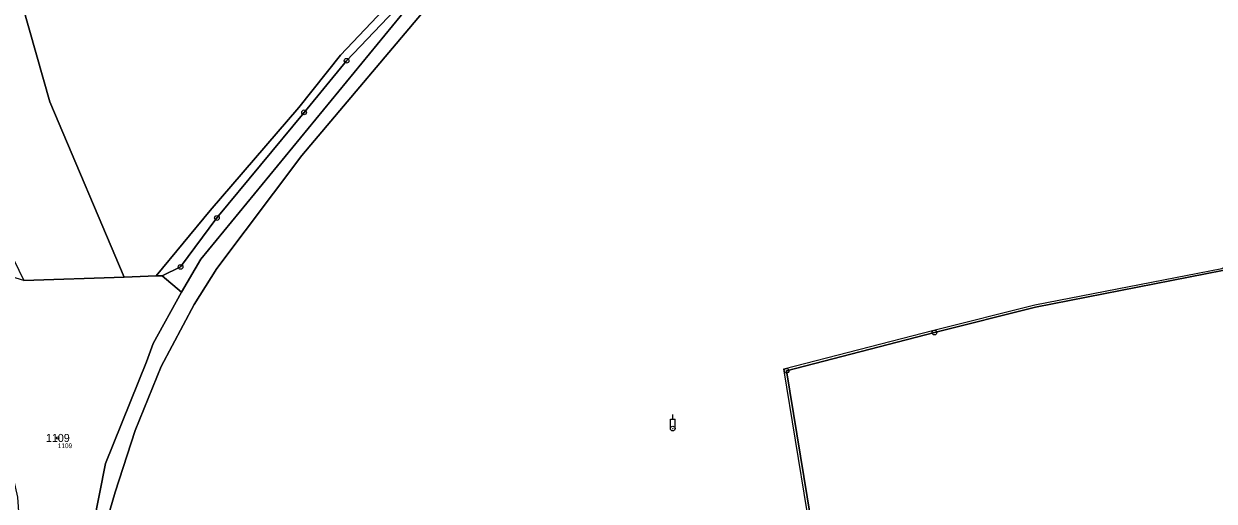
# Model space of a CAD drawing. Extents: x -653098 to -649479, y -997642 to -992666.
# Drawn here: x -650924.8 to -650672, y -994224.8 to -994123.6 of the extents above; entities that cross this region are included whole.
import ezdxf

# ---------------------------------------------------------------- set-up
doc = ezdxf.new("R2010")
doc.units = 0
for name, color, linetype in [('Definiční body', 7, 'Continuous'), ('Hranice parcel', 7, 'Continuous'), ('Parcelní čísla', 7, 'Continuous'), ('Polygon parcely', 7, 'Continuous'), ('Poz předměty', 7, 'Continuous'), ('Vnitřní kresba', 7, 'Continuous'), ('Značky bodu BP', 7, 'Continuous')]:
    doc.layers.add(name, color=color, linetype=linetype)

msp = doc.modelspace()

# ---------------------------------------------------------------- linework, layer by layer
at = {"layer": 'Definiční body'}
msp.add_circle((-650917.56, -994211.43), 0.25, dxfattribs=at)
at = {"layer": 'Hranice parcel'}
for p, q in [((-650903.45, -994177.3), (-650924.78, -994178.06)), ((-650896.64, -994177.05), (-650903.45, -994177.3)), ((-650896.64, -994177.05), (-650895.41, -994177.01)), ((-650891.28, -994180.54), (-650895.41, -994177.01))]:
    msp.add_line(p, q, dxfattribs=at)
for points in [[(-650619.65, -993970.3), (-650616.51, -993978.6), (-650691.62, -994012.02), (-650745.08, -994038.73), (-650792.73, -994066), (-650814.55, -994084.91), (-650857.54, -994130.25), (-650866.38, -994141.31), (-650885.21, -994163.18), (-650896.64, -994177.05)], [(-650755.42, -994242.04), (-650762.8, -994197.17), (-650731.39, -994189.09), (-650709.95, -994183.7), (-650670.22, -994175.93), (-650581.96, -994135.6), (-650532.02, -994114.77), (-650470.35, -994073.87), (-650366.82, -993997.96)], [(-650895.41, -994177.01), (-650891.49, -994175.15), (-650883.76, -994164.77), (-650865.25, -994142.36), (-650856.24, -994131.43), (-650812.39, -994085.42), (-650791.14, -994068.65), (-650744.28, -994042.06)], [(-650891.28, -994180.54), (-650887.14, -994173.48), (-650839.97, -994116), (-650826.82, -994102.07), (-650812.06, -994089.07), (-650789.25, -994071.59), (-650778.73, -994064.67), (-650762.65, -994055.02), (-650744.28, -994042.06)], [(-650926.64, -994092.53), (-650929.48, -994103.92), (-650919.25, -994140.13), (-650903.45, -994177.3)], [(-650837.62, -994118.22), (-650865.75, -994151.5), (-650883.79, -994175.52), (-650888.59, -994183.09), (-650895.6, -994196.26), (-650901.09, -994209.84), (-650905.35, -994222.96), (-650909.23, -994236.3), (-650907.31, -994236.85), (-650906.04, -994244.13)], [(-650923.5, -994261.99), (-650919.93, -994264.26), (-650913.84, -994249.35), (-650907.45, -994216.88), (-650898.7, -994195.29), (-650897.28, -994191.42), (-650891.28, -994180.54)]]:
    msp.add_lwpolyline(points, dxfattribs=at)
at = {"layer": 'Polygon parcely'}
for points in [[(-650690.63, -994014.06), (-650615.41, -993980.8), (-650600.08, -993969.66), (-650619.65, -993970.3), (-650616.51, -993978.6), (-650691.62, -994012.02), (-650745.08, -994038.73), (-650792.73, -994066), (-650814.55, -994084.91), (-650857.54, -994130.25), (-650866.38, -994141.31), (-650885.21, -994163.18), (-650896.64, -994177.05), (-650895.41, -994177.01), (-650891.49, -994175.15), (-650883.76, -994164.77), (-650865.25, -994142.36), (-650856.24, -994131.43), (-650812.39, -994085.42), (-650791.14, -994068.65), (-650744.28, -994042.06)], [(-650338.35, -994038.82), (-650330.5, -994033.83), (-650363.32, -993995.61), (-650366.82, -993997.96), (-650470.35, -994073.87), (-650532.02, -994114.77), (-650581.96, -994135.6), (-650670.22, -994175.93), (-650709.95, -994183.7), (-650731.39, -994189.09), (-650762.8, -994197.17), (-650755.42, -994242.04), (-650754.19, -994247.09), (-650674.96, -994236.96), (-650589.39, -994202.27), (-650559.27, -994190.06), (-650468.02, -994131.09), (-650434.2, -994106.58)], [(-650762.65, -994055.02), (-650744.28, -994042.06), (-650791.14, -994068.65), (-650812.39, -994085.42), (-650856.24, -994131.43), (-650865.25, -994142.36), (-650883.76, -994164.77), (-650891.49, -994175.15), (-650895.41, -994177.01), (-650891.28, -994180.54), (-650887.14, -994173.48), (-650839.97, -994116), (-650826.82, -994102.07), (-650812.06, -994089.07), (-650789.25, -994071.59), (-650778.73, -994064.67)], [(-650924.67, -994085.14), (-650933.55, -994101.09), (-650949.1, -994122.7), (-650940.24, -994146.16), (-650924.78, -994178.06), (-650903.45, -994177.3), (-650919.25, -994140.13), (-650929.48, -994103.92), (-650926.64, -994092.53)], [(-650891.28, -994180.54), (-650895.41, -994177.01), (-650896.64, -994177.05), (-650903.45, -994177.3), (-650924.78, -994178.06), (-650935.11, -994174.89), (-650937.48, -994174.01), (-650926.12, -994224), (-650923.5, -994261.99), (-650919.93, -994264.26), (-650913.84, -994249.35), (-650907.45, -994216.88), (-650898.7, -994195.29), (-650897.28, -994191.42)]]:
    msp.add_lwpolyline(points, close=True, dxfattribs=at)
for points in [[(-650929.48, -994103.92), (-650919.25, -994140.13), (-650903.45, -994177.3), (-650896.64, -994177.05), (-650885.21, -994163.18), (-650866.38, -994141.31), (-650857.54, -994130.25), (-650814.55, -994084.91)], [(-650839.97, -994116), (-650887.14, -994173.48), (-650891.28, -994180.54), (-650897.28, -994191.42), (-650898.7, -994195.29), (-650907.45, -994216.88), (-650913.84, -994249.35), (-650919.93, -994264.26), (-650923.5, -994261.99), (-650921.04, -994274.13), (-650917.63, -994272.82), (-650906.04, -994244.13), (-650907.31, -994236.85), (-650909.23, -994236.3), (-650905.35, -994222.96), (-650901.09, -994209.84), (-650895.6, -994196.26), (-650888.59, -994183.09), (-650883.79, -994175.52), (-650865.75, -994151.5), (-650837.62, -994118.22)], [(-650837.62, -994118.22), (-650865.75, -994151.5), (-650883.79, -994175.52), (-650888.59, -994183.09), (-650895.6, -994196.26), (-650901.09, -994209.84), (-650905.35, -994222.96), (-650909.23, -994236.3), (-650907.31, -994236.85), (-650906.04, -994244.13), (-650905.36, -994244.29), (-650895.51, -994246.66), (-650895.02, -994246.78), (-650882.09, -994248.3), (-650867.75, -994250.7), (-650840.02, -994255.01), (-650777.8, -994269.21), (-650782.93, -994251.24), (-650754.19, -994247.09), (-650755.42, -994242.04), (-650762.8, -994197.17), (-650731.39, -994189.09), (-650709.95, -994183.7), (-650670.22, -994175.93)]]:
    msp.add_lwpolyline(points, dxfattribs=at)
at = {"layer": 'Poz předměty'}
for p, q in [((-650786.97, -994207.44), (-650786.97, -994206.44)), ((-650787.47, -994207.44), (-650786.47, -994207.44)), ((-650787.47, -994209.44), (-650787.47, -994207.44)), ((-650786.47, -994209.44), (-650786.47, -994207.44))]:
    msp.add_line(p, q, dxfattribs=at)
for radius in [0.5, 0.0303]:
    msp.add_circle((-650786.97, -994209.44), radius, dxfattribs=at)
at = {"layer": 'Vnitřní kresba'}
msp.add_lwpolyline([(-650754.8, -994246.67), (-650755.91, -994242.14), (-650763.36, -994196.8), (-650731.51, -994188.6), (-650710.05, -994183.21), (-650670.37, -994175.45), (-650582.16, -994135.14)], dxfattribs=at)
at = {"layer": 'Značky bodu BP'}
for centre, radius in [((-650856.24, -994131.43), 0.5), ((-650856.24, -994131.43), 0.0303), ((-650865.25, -994142.36), 0.5), ((-650865.25, -994142.36), 0.0303), ((-650883.76, -994164.77), 0.5), ((-650883.76, -994164.77), 0.0303), ((-650891.49, -994175.15), 0.5), ((-650891.49, -994175.15), 0.0303), ((-650731.39, -994189.09), 0.5), ((-650731.39, -994189.09), 0.0303), ((-650762.8, -994197.17), 0.5), ((-650762.8, -994197.17), 0.0303)]:
    msp.add_circle(centre, radius, dxfattribs=at)

# ---------------------------------------------------------------- texts
at = {"layer": 'Definiční body'}
msp.add_text('1109', height=1, dxfattribs=at).set_placement((-650917.56, -994213.59))
at = {"layer": 'Parcelní čísla'}
msp.add_text('1109', height=1.7, dxfattribs=at).set_placement((-650920.07, -994212.28))

doc.saveas('drawing.dxf')
